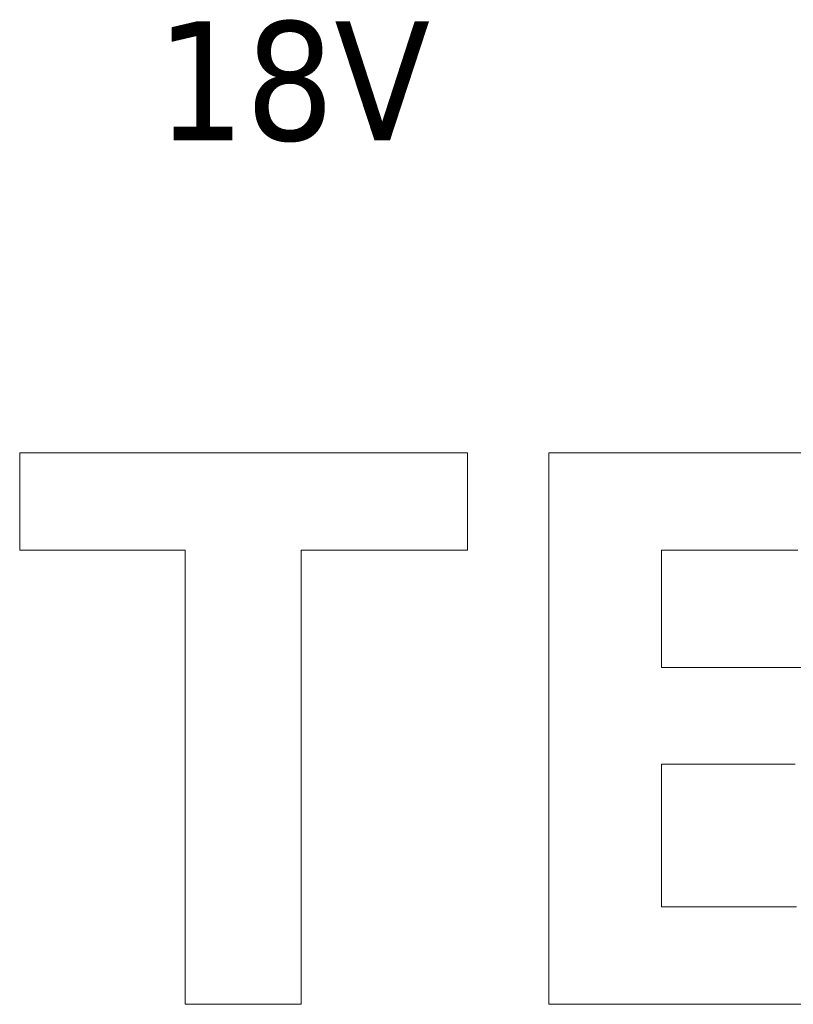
# Model space of a CAD drawing. Header units: millimetres. Extents: x 262469 to 275208, y -32539 to 9411.
# Tile 347 of 428: x 269104 to 269118, y -13241 to -13223. Entities that reach past the tile are written whole.
import ezdxf
from ezdxf.enums import TextEntityAlignment as Align

# ---------------------------------------------------------------- set-up
doc = ezdxf.new("R2010")
doc.units = ezdxf.units.MM
doc.header["$LTSCALE"] = 100
doc.layers.add('$ IE_TELETECHNIKA', color=5, linetype='Continuous', lineweight=30)
doc.styles.add('TAHOMA', font='tahoma.ttf', dxfattribs={"width": 0.85})

msp = doc.modelspace()

# ---------------------------------------------------------------- linework, layer by layer
at = {"layer": '$ IE_TELETECHNIKA', "color": 7, "linetype": 'Continuous', "lineweight": 5}
msp.add_lwpolyline([(269107.238, -13240.592), (269107.238, -13240.586), (269107.238, -13240.569), (269107.238, -13240.541), (269107.238, -13240.503), (269107.238, -13240.454), (269107.238, -13240.396), (269107.238, -13240.328), (269107.238, -13240.251), (269107.238, -13240.165), (269107.238, -13240.071), (269107.238, -13239.969), (269107.238, -13239.859), (269107.238, -13239.742), (269107.238, -13239.618), (269107.238, -13239.351), (269107.238, -13239.06), (269107.238, -13238.749), (269107.238, -13238.421), (269107.238, -13238.078), (269107.238, -13237.724), (269107.238, -13237.361), (269107.238, -13236.62), (269107.238, -13235.879), (269107.238, -13235.516), (269107.238, -13235.161), (269107.238, -13234.818), (269107.238, -13234.49), (269107.238, -13234.179), (269107.238, -13233.889), (269107.238, -13233.622), (269107.238, -13233.498), (269107.238, -13233.381), (269107.238, -13233.271), (269107.238, -13233.169), (269107.238, -13233.075), (269107.238, -13232.989), (269107.238, -13232.912), (269107.238, -13232.844), (269107.238, -13232.785), (269107.238, -13232.737), (269107.238, -13232.698), (269107.238, -13232.67), (269107.238, -13232.653), (269107.238, -13232.647), (269107.236, -13232.647), (269107.226, -13232.647), (269107.2, -13232.647), (269107.177, -13232.647), (269107.147, -13232.647), (269107.109, -13232.647), (269107.061, -13232.647), (269107.002, -13232.647), (269106.932, -13232.647), (269106.849, -13232.647), (269106.752, -13232.647), (269106.641, -13232.647), (269106.513, -13232.647), (269106.369, -13232.647), (269106.212, -13232.647), (269106.043, -13232.647), (269105.868, -13232.647), (269105.507, -13232.647), (269105.154, -13232.647), (269104.989, -13232.647), (269104.836, -13232.647), (269104.697, -13232.647), (269104.577, -13232.647), (269104.478, -13232.647), (269104.437, -13232.647), (269104.403, -13232.647), (269104.375, -13232.647), (269104.356, -13232.647), (269104.343, -13232.647), (269104.339, -13232.647), (269104.339, -13232.641), (269104.339, -13232.625), (269104.339, -13232.594), (269104.339, -13232.543), (269104.339, -13232.509), (269104.339, -13232.468), (269104.339, -13232.419), (269104.339, -13232.362), (269104.339, -13232.296), (269104.339, -13232.221), (269104.339, -13232.137), (269104.339, -13232.044), (269104.339, -13231.842), (269104.339, -13231.422), (269104.339, -13231.325), (269104.339, -13231.235), (269104.339, -13231.154), (269104.339, -13231.083), (269104.339, -13231.025), (269104.339, -13230.981), (269104.339, -13230.953), (269104.339, -13230.943), (269104.343, -13230.943), (269104.352, -13230.943), (269104.37, -13230.943), (269104.399, -13230.943), (269104.442, -13230.943), (269104.503, -13230.943), (269104.584, -13230.943), (269104.688, -13230.943), (269104.749, -13230.943), (269104.817, -13230.943), (269104.893, -13230.943), (269104.976, -13230.943), (269105.067, -13230.943), (269105.166, -13230.943), (269105.273, -13230.943), (269105.39, -13230.943), (269105.516, -13230.943), (269105.652, -13230.943), (269105.797, -13230.943), (269105.953, -13230.943), (269106.12, -13230.943), (269106.298, -13230.943), (269106.488, -13230.943), (269106.687, -13230.943), (269106.896, -13230.943), (269107.113, -13230.943), (269107.568, -13230.943), (269108.043, -13230.943), (269109.019, -13230.943), (269109.503, -13230.943), (269109.972, -13230.943), (269110.199, -13230.943), (269110.418, -13230.943), (269110.63, -13230.943), (269110.833, -13230.943), (269111.026, -13230.943), (269111.208, -13230.943), (269111.377, -13230.943), (269111.533, -13230.943), (269111.675, -13230.943), (269111.802, -13230.943), (269111.912, -13230.943), (269112.004, -13230.943), (269112.078, -13230.943), (269112.132, -13230.943), (269112.165, -13230.943), (269112.176, -13230.943), (269112.176, -13230.95), (269112.176, -13230.966), (269112.176, -13230.996), (269112.176, -13231.047), (269112.176, -13231.082), (269112.176, -13231.123), (269112.176, -13231.172), (269112.176, -13231.229), (269112.176, -13231.294), (269112.176, -13231.369), (269112.176, -13231.454), (269112.176, -13231.546), (269112.176, -13231.749), (269112.176, -13232.168), (269112.176, -13232.265), (269112.176, -13232.355), (269112.176, -13232.437), (269112.176, -13232.508), (269112.176, -13232.566), (269112.176, -13232.61), (269112.176, -13232.638), (269112.176, -13232.647), (269112.175, -13232.647), (269112.165, -13232.647), (269112.138, -13232.647), (269112.115, -13232.647), (269112.085, -13232.647), (269112.047, -13232.647), (269111.999, -13232.647), (269111.94, -13232.647), (269111.869, -13232.647), (269111.786, -13232.647), (269111.689, -13232.647), (269111.576, -13232.647), (269111.448, -13232.647), (269111.304, -13232.647), (269111.145, -13232.647), (269110.976, -13232.647), (269110.8, -13232.647), (269110.437, -13232.647), (269110.083, -13232.647), (269109.917, -13232.647), (269109.763, -13232.647), (269109.624, -13232.647), (269109.503, -13232.647), (269109.403, -13232.647), (269109.362, -13232.647), (269109.328, -13232.647), (269109.301, -13232.647), (269109.281, -13232.647), (269109.268, -13232.647), (269109.264, -13232.647), (269109.264, -13232.651), (269109.264, -13232.661), (269109.264, -13232.678), (269109.264, -13232.708), (269109.264, -13232.752), (269109.264, -13232.814), (269109.264, -13232.896), (269109.264, -13233.001), (269109.264, -13233.063), (269109.264, -13233.132), (269109.264, -13233.209), (269109.264, -13233.293), (269109.264, -13233.385), (269109.264, -13233.485), (269109.264, -13233.595), (269109.264, -13233.713), (269109.264, -13233.84), (269109.264, -13233.978), (269109.264, -13234.126), (269109.264, -13234.284), (269109.264, -13234.453), (269109.264, -13234.634), (269109.264, -13234.825), (269109.264, -13235.028), (269109.264, -13235.24), (269109.264, -13235.46), (269109.264, -13235.921), (269109.264, -13236.402), (269109.264, -13237.392), (269109.264, -13237.882), (269109.264, -13238.358), (269109.264, -13238.587), (269109.264, -13238.81), (269109.264, -13239.025), (269109.264, -13239.23), (269109.264, -13239.426), (269109.264, -13239.61), (269109.264, -13239.782), (269109.264, -13239.94), (269109.264, -13240.084), (269109.264, -13240.212), (269109.264, -13240.324), (269109.264, -13240.417), (269109.264, -13240.492), (269109.264, -13240.547), (269109.264, -13240.58), (269109.264, -13240.592), (269109.256, -13240.592), (269109.237, -13240.592), (269109.201, -13240.592), (269109.174, -13240.592), (269109.14, -13240.592), (269109.1, -13240.592), (269109.05, -13240.592), (269108.992, -13240.592), (269108.925, -13240.592), (269108.847, -13240.592), (269108.758, -13240.592), (269108.657, -13240.592), (269108.547, -13240.592), (269108.306, -13240.592), (269108.054, -13240.592), (269107.808, -13240.592), (269107.692, -13240.592), (269107.585, -13240.592), (269107.488, -13240.592), (269107.404, -13240.592), (269107.335, -13240.592), (269107.282, -13240.592), (269107.249, -13240.592)], close=True, dxfattribs=at)
for points in [[(269118.116, -13240.592), (269117.792, -13240.592), (269117.458, -13240.592), (269116.096, -13240.592), (269115.766, -13240.592), (269115.446, -13240.592), (269115.141, -13240.592), (269114.854, -13240.592), (269114.588, -13240.592), (269114.464, -13240.592), (269114.347, -13240.592), (269114.236, -13240.592), (269114.133, -13240.592), (269114.037, -13240.592), (269113.95, -13240.592), (269113.872, -13240.592), (269113.802, -13240.592), (269113.743, -13240.592), (269113.693, -13240.592), (269113.653, -13240.592), (269113.624, -13240.592), (269113.607, -13240.592), (269113.601, -13240.592), (269113.601, -13240.588), (269113.601, -13240.576), (269113.601, -13240.557), (269113.601, -13240.53), (269113.601, -13240.496), (269113.601, -13240.456), (269113.601, -13240.408), (269113.601, -13240.353), (269113.601, -13240.293), (269113.601, -13240.225), (269113.601, -13240.073), (269113.601, -13239.898), (269113.601, -13239.702), (269113.601, -13239.485), (269113.601, -13239.25), (269113.601, -13238.999), (269113.601, -13238.732), (269113.601, -13238.451), (269113.601, -13238.157), (269113.601, -13237.853), (269113.601, -13237.539), (269113.601, -13237.217), (269113.601, -13236.889), (269113.601, -13236.219), (269113.601, -13234.868), (269113.601, -13234.21), (269113.601, -13233.891), (269113.601, -13233.58), (269113.601, -13233.279), (269113.601, -13232.989), (269113.601, -13232.713), (269113.601, -13232.451), (269113.601, -13232.205), (269113.601, -13231.976), (269113.601, -13231.766), (269113.601, -13231.576), (269113.601, -13231.409), (269113.601, -13231.264), (269113.601, -13231.201), (269113.601, -13231.145), (269113.601, -13231.095), (269113.601, -13231.052), (269113.601, -13231.015), (269113.601, -13230.986), (269113.601, -13230.964), (269113.601, -13230.95), (269113.601, -13230.943), (269113.601, -13230.943), (269113.608, -13230.943), (269113.629, -13230.943), (269113.647, -13230.943), (269113.673, -13230.943), (269113.707, -13230.943), (269113.749, -13230.943), (269113.802, -13230.943), (269113.867, -13230.943), (269113.944, -13230.943), (269114.034, -13230.943), (269114.139, -13230.943), (269114.26, -13230.943), (269114.397, -13230.943), (269114.553, -13230.943), (269114.727, -13230.943), (269114.922, -13230.943), (269115.138, -13230.943), (269115.376, -13230.943), (269115.636, -13230.943), (269115.917, -13230.943), (269116.215, -13230.943), (269116.526, -13230.943), (269116.847, -13230.943), (269117.176, -13230.943), (269117.84, -13230.943), (269118.493, -13230.943)], [(269117.959, -13232.647), (269117.48, -13232.647), (269117.015, -13232.647), (269116.795, -13232.647), (269116.585, -13232.647), (269116.388, -13232.647), (269116.207, -13232.647), (269116.044, -13232.647), (269115.901, -13232.647), (269115.781, -13232.647), (269115.73, -13232.647), (269115.686, -13232.647), (269115.649, -13232.647), (269115.619, -13232.647), (269115.596, -13232.647), (269115.581, -13232.647), (269115.574, -13232.647), (269115.574, -13232.647), (269115.574, -13232.648), (269115.574, -13232.655), (269115.574, -13232.668), (269115.574, -13232.69), (269115.574, -13232.724), (269115.574, -13232.773), (269115.574, -13232.838), (269115.574, -13232.923), (269115.574, -13233.029), (269115.574, -13233.092), (269115.574, -13233.161), (269115.574, -13233.317), (269115.574, -13233.493), (269115.574, -13233.874), (269115.574, -13234.062), (269115.574, -13234.24), (269115.574, -13234.399), (269115.574, -13234.47), (269115.574, -13234.532), (269115.574, -13234.586), (269115.574, -13234.631), (269115.574, -13234.666), (269115.574, -13234.689), (269115.574, -13234.7), (269115.574, -13234.701), (269115.576, -13234.701), (269115.586, -13234.701), (269115.609, -13234.701), (269115.652, -13234.701), (269115.683, -13234.701), (269115.721, -13234.701), (269115.766, -13234.701), (269115.82, -13234.701), (269115.883, -13234.701), (269115.956, -13234.701), (269116.04, -13234.701), (269116.135, -13234.701), (269116.242, -13234.701), (269116.362, -13234.701), (269116.496, -13234.701), (269116.644, -13234.701), (269116.807, -13234.701), (269116.985, -13234.701), (269117.175, -13234.701), (269117.376, -13234.701), (269117.8, -13234.701), (269118.677, -13234.701)], [(269117.912, -13236.392), (269117.471, -13236.392), (269117.038, -13236.392), (269116.83, -13236.392), (269116.63, -13236.392), (269116.441, -13236.392), (269116.265, -13236.392), (269116.104, -13236.392), (269115.96, -13236.392), (269115.835, -13236.392), (269115.733, -13236.392), (269115.653, -13236.392), (269115.623, -13236.392), (269115.6, -13236.392), (269115.584, -13236.392), (269115.575, -13236.392), (269115.574, -13236.392), (269115.574, -13236.393), (269115.574, -13236.398), (269115.574, -13236.411), (269115.574, -13236.433), (269115.574, -13236.47), (269115.574, -13236.522), (269115.574, -13236.594), (269115.574, -13236.689), (269115.574, -13236.746), (269115.574, -13236.81), (269115.574, -13236.88), (269115.574, -13236.959), (269115.574, -13237.045), (269115.574, -13237.139), (269115.574, -13237.347), (269115.574, -13237.571), (269115.574, -13238.036), (269115.574, -13238.258), (269115.574, -13238.46), (269115.574, -13238.551), (269115.574, -13238.633), (269115.574, -13238.706), (269115.574, -13238.768), (269115.574, -13238.819), (269115.574, -13238.856), (269115.574, -13238.88), (269115.574, -13238.888), (269115.575, -13238.888), (269115.582, -13238.888), (269115.603, -13238.888), (269115.644, -13238.888), (269115.674, -13238.888), (269115.711, -13238.888), (269115.757, -13238.888), (269115.811, -13238.888), (269115.876, -13238.888), (269115.951, -13238.888), (269116.038, -13238.888), (269116.137, -13238.888), (269116.249, -13238.888), (269116.376, -13238.888), (269116.517, -13238.888), (269116.674, -13238.888), (269116.847, -13238.888), (269117.038, -13238.888), (269117.244, -13238.888), (269117.464, -13238.888), (269117.695, -13238.888), (269117.935, -13238.888)]]:
    msp.add_lwpolyline(points, dxfattribs=at)

# ---------------------------------------------------------------- texts
at = {"layer": '$ IE_TELETECHNIKA', "color": 7, "style": 'TAHOMA'}
msp.add_text('18V', height=2.0764, dxfattribs=at).set_placement((269109.127, -13223.398), align=Align.TOP_CENTER)

doc.saveas('drawing.dxf')
